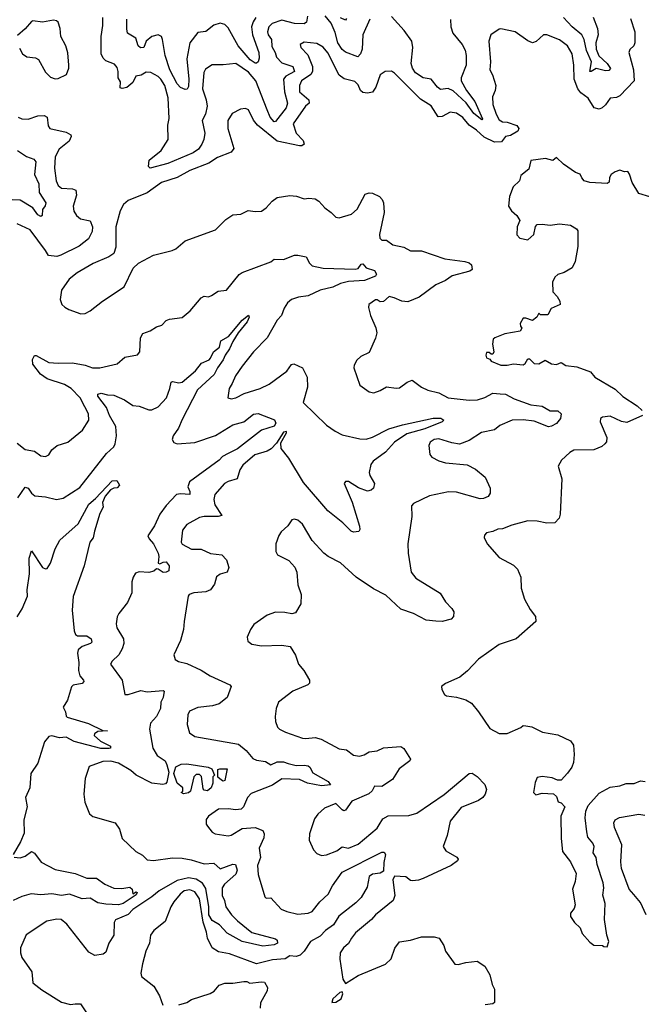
# Model space of a CAD drawing. Extents: x 1552294 to 1694791, y 811929 to 917222.
# Tile 472 of 643: x 1680772 to 1684690, y 837150 to 843361. Entities that reach past the tile are written whole.
import ezdxf

# ---------------------------------------------------------------- set-up
doc = ezdxf.new("R2010")
doc.units = 0

msp = doc.modelspace()

# ---------------------------------------------------------------- linework, layer by layer
at = {"layer": '0CON10XD'}
for points in [[(1682585, 843382.9), (1682580.4, 843345), (1682565.9, 843334.1), (1682505, 843336.5), (1682425, 843357.8), (1682362.3, 843337.7), (1682341.5, 843315), (1682334.7, 843285), (1682338.9, 843265), (1682358, 843235), (1682360.9, 843190.9), (1682382.6, 843155), (1682390.2, 843125), (1682425, 843087.8), (1682493.5, 843065), (1682503.9, 843035), (1682449.1, 843005), (1682434.2, 842985), (1682441.2, 842905), (1682460.4, 842835), (1682452.5, 842805), (1682385, 842718), (1682375, 842717.5), (1682350.9, 842745), (1682331.9, 842791.9), (1682260.5, 842975), (1682215, 843030), (1682135, 843085.6), (1682055, 843076.9), (1681985, 843076.9), (1681942, 843048), (1681933.1, 843026.9), (1681924.1, 842925), (1681946.7, 842855), (1681952.9, 842815), (1681942.5, 842765), (1681922.6, 842725), (1681938.2, 842645), (1681933.1, 842605), (1681920.6, 842575), (1681898.1, 842545), (1681865, 842520), (1681705, 842453.8), (1681594.4, 842424.4), (1681584.3, 842435), (1681588.1, 842475), (1681663.8, 842536.2), (1681707.6, 842605), (1681705.2, 842694.8), (1681712.8, 842737.3), (1681707.3, 842867.3), (1681686.1, 842945), (1681662.2, 842985), (1681645, 843001.6), (1681597.6, 843027.6), (1681569.8, 843030.2), (1681538.2, 843011.8), (1681504, 843005), (1681485.2, 842965), (1681446.1, 842933.9), (1681417, 842927), (1681405, 842931.8), (1681408, 842968), (1681392, 842995), (1681392.6, 843035), (1681385, 843059.4), (1681370, 843080), (1681315, 843100.9), (1681298.1, 843118.1), (1681285.4, 843145), (1681285.3, 843255), (1681295.5, 843325), (1681295.7, 843375)], [(1682980, 843365), (1682934.1, 843265.9), (1682930.8, 843175), (1682921.1, 843145), (1682903.8, 843126.2), (1682825, 843155.3), (1682805, 843172.3), (1682776.7, 843215), (1682761, 843281), (1682735, 843340), (1682698.4, 843385)], [(1680995, 842988), (1681015, 842990), (1681065.7, 843014.3), (1681082, 843055), (1681082, 843075), (1681075, 843152.5), (1681062.5, 843195), (1681030.8, 843255), (1681025.7, 843305), (1681013.8, 843345), (1681004.2, 843354.2), (1680985, 843358.6), (1680915, 843344.4), (1680855, 843354), (1680845, 843350), (1680805, 843303.3), (1680758.3, 843261.7)], [(1684622.3, 843367.7), (1684649.2, 843285), (1684650, 843215), (1684643.8, 843195), (1684617.5, 843172.5), (1684612.9, 843155), (1684642, 843045), (1684646.4, 842975), (1684555, 842880.6), (1684535, 842870), (1684493.3, 842865), (1684465, 842823.8), (1684444.5, 842805.5), (1684425, 842796.9), (1684392.5, 842805), (1684356, 842866), (1684308.9, 842898.9), (1684290.8, 842925), (1684268.1, 842985), (1684266, 843075), (1684255.4, 843145), (1684224.4, 843195), (1684173.8, 843233.8), (1684093.9, 843266.1), (1684074.3, 843265.7), (1684026.8, 843223.2), (1684005, 843216), (1683975, 843227.5), (1683895, 843284), (1683805, 843303.8), (1683795, 843301.2), (1683742.5, 843265), (1683729.2, 843225), (1683740, 843095), (1683736.2, 843045), (1683753, 843013), (1683773.8, 842945), (1683770, 842915), (1683753.1, 842875), (1683753.6, 842825), (1683775, 842764), (1683795, 842730), (1683815, 842717.1), (1683845, 842714.4), (1683905, 842693.1), (1683917.8, 842675), (1683911.4, 842658.6), (1683865, 842630.5), (1683835, 842623.8), (1683809.5, 842590.5), (1683765, 842587.9), (1683699.8, 842619.8), (1683651.5, 842665), (1683605.6, 842695.6), (1683565, 842744.6), (1683525, 842771.5), (1683485, 842778.5), (1683435, 842750.4), (1683408.8, 842748.8), (1683365, 842818.2), (1683299.3, 842859.3), (1683135, 843024.2), (1683115, 843036.2), (1683075, 843033.8), (1683045, 843014), (1683016.2, 842935), (1682995.2, 842904.8), (1682965, 842896.7), (1682935, 842901.8), (1682919.5, 842915), (1682905, 842950.8), (1682885, 842970.6), (1682818, 842988), (1682785, 843011.4), (1682715, 843152.9), (1682685, 843186.9), (1682645, 843210.6), (1682565, 843218.6), (1682538.8, 843205), (1682544.2, 843185), (1682589, 843139), (1682618.3, 843065), (1682616.5, 843035), (1682606.6, 843015), (1682547.7, 842975), (1682534.8, 842945.2), (1682536.1, 842905), (1682595, 842856.2), (1682596.4, 842835), (1682574.1, 842815), (1682495.3, 842705), (1682513.5, 842645), (1682559.1, 842599.1), (1682564.3, 842575), (1682551.2, 842565), (1682535, 842564.2), (1682394.1, 842594.1), (1682270.4, 842695), (1682246.2, 842726.2), (1682215, 842792), (1682195, 842800), (1682164.5, 842795.5), (1682110.5, 842769.5), (1682084.6, 842725.4), (1682082.7, 842675), (1682121.2, 842548.8), (1682105, 842525.4), (1682017.7, 842492.3), (1681964.2, 842455), (1681845, 842410), (1681764.7, 842365.3), (1681665, 842333.8), (1681575, 842268.6), (1681455, 842219.4), (1681425.7, 842195), (1681405, 842156.2), (1681378.5, 842055), (1681376.9, 841925), (1681364.5, 841885.5), (1681334.5, 841865.5), (1681235, 841823.1), (1681134.2, 841765), (1681082.9, 841725), (1681034, 841655), (1681027.5, 841595), (1681037.5, 841565), (1681057, 841547), (1681082.3, 841532.3), (1681156.4, 841506.4), (1681185, 841506.7), (1681216.7, 841525)], [(1682260.8, 843375), (1682243.4, 843346.6), (1682233.9, 843315), (1682239.4, 843265), (1682278.5, 843155), (1682281.1, 843118.9), (1682275.8, 843095), (1682265, 843086), (1682255, 843085.7), (1682225, 843107.3), (1682148.3, 843195), (1682085, 843310), (1682065, 843330.9), (1682035, 843338.6), (1681995, 843326.9), (1681945, 843285.5), (1681895, 843280.5), (1681844.7, 843215), (1681825.2, 843115), (1681837.5, 842985), (1681835, 842940), (1681827, 842923), (1681815, 842920), (1681785, 842934), (1681765, 842956.7), (1681717.8, 843045), (1681687.6, 843135), (1681672.8, 843235), (1681664.5, 843255), (1681645, 843264.6), (1681604.8, 843255.2), (1681568.1, 843225), (1681555, 843185.8), (1681534, 843184), (1681519.4, 843195), (1681503.5, 843245), (1681451.4, 843275), (1681446.4, 843303.6), (1681446.7, 843365)], [(1682832.5, 843367.5), (1682825, 843358), (1682795, 843372.1)], [(1683488.5, 843361.5), (1683490.7, 843315), (1683502.3, 843275), (1683560.9, 843205), (1683579.5, 843169.5), (1683587.1, 843135), (1683586.3, 843073.7), (1683555.5, 842995), (1683554.6, 842975), (1683588, 842915), (1683640.5, 842845), (1683690, 842735), (1683685, 842730), (1683635, 842770), (1683586.9, 842836.9), (1683505, 842911.4), (1683473.5, 842926.5), (1683425, 842920), (1683404.6, 842935), (1683366.2, 842986.2), (1683315, 842993.9), (1683267.5, 843025), (1683247.6, 843055), (1683239.4, 843085), (1683250.6, 843185), (1683244.2, 843225), (1683195, 843293.5), (1683115, 843381.4)], [(1684387, 843377), (1684414.7, 843304.8), (1684417.9, 843265), (1684403.8, 843215), (1684406.1, 843175), (1684423.8, 843133.8), (1684475.8, 843085), (1684496.2, 843053.8), (1684485, 843041.1), (1684465, 843039.2), (1684405, 843054), (1684375, 843033.8), (1684365, 843034), (1684376.2, 843095), (1684345.9, 843165.9), (1684329.4, 843235), (1684315, 843265.4), (1684254.5, 843315), (1684199.5, 843375)], [(1680771.2, 843181.2), (1680790, 843145), (1680816, 843126), (1680871.2, 843121.2), (1680889.7, 843109.7), (1680935, 843030), (1680965, 842999.2), (1680995, 842988)], [(1680762, 842745), (1680785, 842734.6), (1680825, 842733.3), (1680885, 842753.8), (1680926.3, 842756.3), (1680945.7, 842745), (1680951.1, 842691.1), (1680961.2, 842675), (1681065, 842651.8), (1681092.9, 842635), (1681095.6, 842625), (1681084.4, 842595), (1681020.8, 842545), (1680994.1, 842495), (1680990.3, 842425), (1681002, 842345), (1681015, 842314.4), (1681035, 842297.1), (1681105, 842292.9), (1681124.6, 842284.6), (1681128.9, 842255), (1681108.9, 842185), (1681113.7, 842153.6), (1681130, 842125), (1681154.7, 842104.7), (1681215, 842092.5), (1681229.6, 842055), (1681229.2, 842025), (1681205, 841978.1), (1681147, 841933), (1681031.4, 841875), (1681005, 841867.3), (1680952.4, 841872.4), (1680933.3, 841905), (1680838.2, 842035), (1680755, 842073.6)], [(1680756.6, 842536.6), (1680815, 842498.5), (1680861.4, 842481.4), (1680872.9, 842465), (1680864.6, 842384.6), (1680892.1, 842325), (1680895, 842270), (1680935.6, 842205), (1680932.6, 842187.4), (1680915.4, 842164.6), (1680914, 842126), (1680905, 842120), (1680885, 842130.6), (1680854.4, 842175), (1680775, 842222.9), (1680725, 842223.8)], [(1684745, 842242.5), (1684674.4, 842264.4), (1684633.2, 842333.2), (1684615.8, 842385.8), (1684605, 842402.5), (1684585, 842401.2), (1684555, 842411.2), (1684525, 842402), (1684500, 842385), (1684490, 842365), (1684487.5, 842335), (1684475, 842326.7), (1684365, 842333.5), (1684331.2, 842345), (1684315, 842362.5), (1684305, 842386.2), (1684275, 842396.2), (1684200.5, 842450.5), (1684155, 842492.5), (1684133, 842473), (1684085.8, 842485.8), (1683995, 842473.3), (1683982.3, 842417.7), (1683931.2, 842378.8), (1683923.3, 842345), (1683883, 842307), (1683860, 842245), (1683854.1, 842184.1), (1683872.5, 842155), (1683905, 842126.7), (1683923.8, 842095), (1683908, 842055), (1683905, 842003.3), (1683925, 841983.1), (1683975, 841972.2), (1684013.1, 842005), (1684024.3, 842055.7), (1684035, 842069.2), (1684065, 842072), (1684115, 842065.7), (1684175, 842072.9), (1684245, 842065.6), (1684282.2, 842042.2), (1684289.5, 842029.5), (1684290.6, 841929.4), (1684274.2, 841835), (1684255, 841796.2), (1684205, 841766.2), (1684165, 841753.8), (1684145, 841736.7), (1684130, 841705), (1684132, 841645), (1684160, 841615), (1684176.7, 841585), (1684180, 841565), (1684121.2, 841538.8), (1684101.7, 841498.3), (1684055, 841500), (1684045, 841510), (1684032.5, 841485), (1684005, 841462.5), (1683961.7, 841478.3), (1683945, 841477.5), (1683927.5, 841445), (1683928.3, 841428.3), (1683937.5, 841415), (1683927.5, 841395), (1683830.9, 841379.1), (1683767.5, 841355), (1683757.5, 841345), (1683753.3, 841315), (1683760, 841265), (1683755, 841250), (1683745, 841250), (1683731.7, 841261.7), (1683715, 841262.5), (1683710, 841245), (1683715, 841227.5), (1683735, 841220), (1683745, 841207.5), (1683805, 841182.5), (1683845, 841182.2), (1683885, 841190.8), (1683945, 841183.1), (1683957.9, 841192.1), (1683975, 841222.5), (1683985, 841222.5), (1684015, 841191.2), (1684045, 841190.8), (1684085, 841213.8), (1684125, 841189.2), (1684155, 841186.2), (1684185, 841197.5), (1684215, 841180), (1684285, 841170.6), (1684369.4, 841139.4), (1684396.7, 841105), (1684525, 841030), (1684575, 840984.2), (1684665, 840926), (1684695.8, 840895.8)], [(1681216.7, 841525), (1681293.8, 841585), (1681430, 841675), (1681487.3, 841792.7), (1681520, 841825), (1681614.2, 841875.8), (1681732.5, 841905), (1681755, 841916.2), (1681814.2, 841965.8), (1682005, 842034.3), (1682070.4, 842099.6), (1682115, 842129.1), (1682165.6, 842134.4), (1682211.7, 842158.3), (1682255, 842150), (1682295, 842154), (1682326.2, 842175), (1682363.4, 842216.6), (1682395, 842239.2), (1682475, 842251.9), (1682516.8, 842246.8), (1682565, 842230), (1682595, 842234.2), (1682635, 842230), (1682656.8, 842216.8), (1682694.3, 842174.3), (1682735, 842143.8), (1682765, 842116.2), (1682785, 842110), (1682862.5, 842135), (1682900, 842165), (1682950.3, 842259.7), (1682975, 842269.2), (1682995, 842265.8), (1683040, 842245), (1683057.3, 842227.3), (1683065.9, 842205.9), (1683070, 842145), (1683040, 842005), (1683042.9, 841982.9), (1683055, 841970), (1683085, 841969.2), (1683125, 841940), (1683192.5, 841925), (1683235, 841902), (1683305, 841903.1), (1683452.8, 841852.8), (1683577.5, 841835), (1683605, 841828.1), (1683620.8, 841815), (1683624.1, 841785.9), (1683610, 841775), (1683497.1, 841745), (1683455, 841716.4), (1683395, 841689.1), (1683290.1, 841609.9), (1683218.1, 841581.9), (1683180, 841585), (1683133, 841607), (1683100, 841615), (1683065, 841583.6), (1683045, 841581.1), (1683025, 841594), (1683015, 841593.8), (1682972.5, 841565), (1682970, 841545), (1682983.8, 841495), (1683017.4, 841417.4), (1683022.5, 841385), (1683015, 841352.5), (1682975, 841262.5), (1682923.2, 841236.8), (1682897.7, 841212.3), (1682879.5, 841180.5), (1682877.5, 841165), (1682915.6, 841055.6), (1682975, 841014.2), (1683005, 841007.5), (1683045, 841022), (1683085, 841045.6), (1683145, 841035.5), (1683165, 841037.8), (1683215, 841074), (1683245.9, 841085.9), (1683305, 841042), (1683345, 841024.2), (1683415, 841006.7), (1683472.5, 840975), (1683605, 840960.4), (1683657.1, 840962.9), (1683705, 840978.5), (1683755, 841004.4), (1683801.4, 841001.4), (1683835, 840998.5), (1683889, 840969), (1683995, 840931.4), (1684065, 840922.9), (1684115, 840894.4), (1684165, 840893.1), (1684185.3, 840875.3), (1684181.4, 840845), (1684155, 840813.8), (1684125, 840796.5), (1684105, 840793), (1684015, 840828.5), (1683945, 840836.3), (1683876.2, 840833.8), (1683798.1, 840801.9), (1683765, 840772.7), (1683683.9, 840756.1), (1683605, 840706.7), (1683545, 840683.1), (1683495, 840690.6), (1683415, 840716.4), (1683385, 840711.9), (1683360, 840695), (1683350.6, 840675), (1683357.7, 840617.7), (1683370.9, 840600.9), (1683415, 840577.1), (1683455, 840565.6), (1683593, 840553), (1683645.5, 840525.5), (1683706, 840475), (1683738.1, 840405), (1683736.9, 840375), (1683725, 840354), (1683695, 840340), (1683675, 840337.9), (1683525, 840381.1), (1683475, 840382.1), (1683355, 840357.1), (1683255, 840308.8), (1683241.2, 840295), (1683243.9, 840226.1), (1683218.1, 840055), (1683220.6, 839995), (1683238.9, 839875), (1683268.8, 839838.8), (1683423.3, 839743.3), (1683455, 839687.5), (1683495.7, 839645.7), (1683507.8, 839625), (1683506.1, 839595), (1683491, 839579), (1683435.4, 839565.4), (1683395, 839566.7), (1683333.6, 839573.6), (1683255, 839615.6), (1683175, 839641.9), (1683080.5, 839730.5), (1683001.6, 839771.6), (1682892, 839845), (1682794.5, 839934.5), (1682715.5, 839975.5), (1682690, 839995), (1682615, 840076.2), (1682555, 840178.8), (1682525, 840203.3), (1682505, 840210), (1682487.5, 840205), (1682461.7, 840168.3), (1682419.5, 840130.5), (1682405, 840107.5), (1682386.2, 840055), (1682387, 840007), (1682397.5, 839985), (1682468.8, 839948.8), (1682507, 839907), (1682519.2, 839875), (1682524, 839795), (1682547.1, 839735), (1682544, 839675), (1682511.2, 839618.8), (1682487.7, 839612.3), (1682442.3, 839622.3), (1682385, 839624.2), (1682331.2, 839605), (1682248, 839545), (1682225.8, 839515), (1682206, 839465), (1682209.5, 839439.5), (1682235, 839422), (1682295, 839412), (1682424.3, 839414.3), (1682476.7, 839406.7), (1682511.2, 839351.2), (1682530, 839295), (1682562.5, 839255), (1682598.8, 839195), (1682598.8, 839175), (1682588.8, 839165), (1682494, 839125), (1682402.5, 839055), (1682387.7, 839015), (1682382.8, 838965), (1682385, 838933.3), (1682397.9, 838897.9), (1682410, 838885), (1682447, 838867), (1682555, 838829.2), (1682575, 838825.7), (1682635, 838831.9), (1682672, 838822), (1682785, 838762), (1682832.5, 838755), (1682875, 838721.4), (1682914.1, 838715.9), (1682943.8, 838723.8), (1682975, 838742.9), (1683025, 838748.9), (1683065, 838767.8), (1683175, 838775.7), (1683192.4, 838762.4), (1683236.1, 838696.1), (1683231.2, 838685), (1683164, 838635), (1683122.4, 838567.6), (1683055.5, 838524.5), (1683008.8, 838525), (1682993, 838497), (1682972.3, 838477.7), (1682865, 838432), (1682825, 838373.8), (1682815, 838370), (1682805, 838376.2), (1682765, 838416), (1682693.6, 838386.4), (1682650.5, 838349.5), (1682630.5, 838319.5), (1682598.8, 838225), (1682596.2, 838185), (1682623.8, 838125), (1682645, 838100), (1682675, 838088.8), (1682705, 838092.9), (1682771.4, 838118.6), (1682805, 838142.5), (1682845, 838133.8), (1682905, 838158.9), (1683025, 838261.4), (1683037.4, 838282.6), (1683061.1, 838318.9), (1683095, 838338.2), (1683225, 838340), (1683274.8, 838355.2), (1683446.6, 838473.4), (1683605, 838605.6), (1683625, 838606.7), (1683655, 838585.8), (1683705, 838536), (1683714.3, 838504.3), (1683706.4, 838475), (1683691.9, 838455), (1683665, 838435.6), (1683555, 838391.3), (1683485.5, 838305), (1683466.4, 838213.6), (1683441.2, 838145), (1683457.5, 838117.5), (1683528.2, 838078.2), (1683535.5, 838065.5), (1683532.5, 838055), (1683492.1, 838025), (1683315, 837943.5), (1683285, 837932.2), (1683248.3, 837928.3), (1683235, 837931.2), (1683205, 837954.2), (1683135, 837957.5), (1683124.5, 837935), (1683136.7, 837835), (1683127.1, 837805), (1683013.8, 837715), (1682990, 837685), (1682889.2, 837600.8), (1682862.6, 837567.4), (1682845, 837533.1), (1682813.5, 837506.5), (1682792.5, 837475), (1682788.9, 837435), (1682808.7, 837308.7), (1682825, 837280), (1682905, 837332.3), (1683077.3, 837402.7), (1683113.6, 837436.4), (1683136.1, 837503.9), (1683166.1, 837543.9), (1683235, 837554.2), (1683305, 837574.2), (1683385, 837576), (1683415.9, 837565.9), (1683445, 837520), (1683456.7, 837485), (1683515, 837403.3), (1683535, 837400), (1683585, 837413.8), (1683655, 837421.2), (1683705, 837390), (1683736.2, 837335), (1683750, 837275), (1683766, 837245), (1683765, 837160), (1683755, 837153.3), (1683707, 837147)], [(1680755, 840689.4), (1680805, 840649.2), (1680865, 840638.9), (1680905, 840609.2), (1680935, 840606), (1680955, 840616.2), (1680973.6, 840646.4), (1681008, 840675), (1681075, 840696.2), (1681168.3, 840771.7), (1681207.8, 840835), (1681204.4, 840875), (1681182.3, 840917.7), (1681152.5, 840975), (1681095, 841034), (1681055, 841058.9), (1680945, 841095.9), (1680902.7, 841125), (1680855, 841187.5), (1680852.9, 841217.1), (1680865, 841242.5), (1680875, 841242.5), (1680955, 841199.1), (1681015, 841193.8), (1681105, 841197.3), (1681185, 841181.2), (1681230, 841165), (1681276.2, 841163.8), (1681385, 841190.6), (1681435, 841231.2), (1681515, 841247.5), (1681528, 841265), (1681532.9, 841355), (1681548.3, 841381.7), (1681595, 841398), (1681635, 841423.8), (1681667, 841433), (1681695, 841462.5), (1681715, 841472.5), (1681795, 841481.2), (1681846.2, 841525), (1681915, 841606.7), (1681935, 841616.2), (1681962.5, 841612.5), (1681981.2, 841621.2), (1682021.9, 841648.1), (1682075, 841655.7), (1682156.1, 841753.9), (1682175, 841766.5), (1682355.8, 841834.2), (1682375, 841850), (1682435, 841847.5), (1682505, 841875.7), (1682525, 841875.8), (1682576.7, 841865), (1682598.8, 841825), (1682615, 841808.8), (1682685, 841794.2), (1682887.5, 841787.5), (1682905, 841791.4), (1682925, 841818.1), (1682935, 841820), (1682955.6, 841795), (1683009.3, 841779.3), (1683021.2, 841755), (1683015, 841742.3), (1682945, 841715.6), (1682845, 841709.1), (1682795, 841697.6), (1682745, 841674.2), (1682665, 841655.3), (1682590.9, 841619.1), (1682528.7, 841611.3), (1682485, 841595.9), (1682459.6, 841575), (1682438.3, 841541.7), (1682422.2, 841495), (1682394.4, 841465), (1682332, 841355), (1682245.8, 841265), (1682174.1, 841175.9), (1682133.1, 841115), (1682111.9, 841065), (1682091.4, 841035), (1682083.3, 840975), (1682105, 840970), (1682135, 840976), (1682186.8, 841003.2), (1682286.6, 841033.4), (1682345, 841061.4), (1682455, 841144.2), (1682485, 841186.7), (1682499.3, 841189.3), (1682555, 841163.8), (1682584.5, 841105), (1682586.3, 841043.7), (1682558.8, 840945), (1682705, 840802.2), (1682759.6, 840765), (1682805, 840742.7), (1682915, 840716.8), (1682955, 840714.4), (1682995, 840727.1), (1683099.7, 840780.3), (1683185, 840806.1), (1683377.3, 840847.3), (1683427.3, 840847.3), (1683445.5, 840835.5), (1683435, 840823.6), (1683325, 840780.3), (1683211.7, 840748.3), (1683134.7, 840695), (1683077.2, 840632.8), (1683000.4, 840575), (1682984.7, 840555), (1682973.8, 840505), (1682979.1, 840485), (1683008.6, 840435), (1683001.5, 840405), (1682987.3, 840392.7), (1682965, 840386.5), (1682907.6, 840407.6), (1682845, 840447.1), (1682825, 840448.6), (1682817.1, 840435), (1682866.8, 840316.8), (1682913.8, 840165), (1682915.4, 840144.6), (1682908.7, 840131.3), (1682875, 840129), (1682861.6, 840135), (1682807.9, 840187.9), (1682713.5, 840263.5), (1682560.7, 840440.7), (1682467.3, 840595), (1682420.3, 840655), (1682418.5, 840691.5), (1682454.4, 840755), (1682453.9, 840763.9), (1682435, 840758.8), (1682390.9, 840689.1), (1682356.1, 840653.9), (1682330.8, 840639.2), (1682254.5, 840615), (1682178.7, 840551.3), (1682159.7, 840520.3), (1682142, 840465), (1682085, 840447.8), (1682062.9, 840435), (1682001.8, 840365), (1681995.4, 840335), (1682000.8, 840300.8), (1682045, 840232.5), (1682023.2, 840226.8), (1681935, 840227.7), (1681905, 840221.2), (1681825, 840175.6), (1681798.6, 840141.4), (1681790.4, 840065), (1681795, 840052.7), (1681855, 840020.4), (1681915, 840020), (1681974.2, 839994.2), (1682045.4, 839985.4), (1682075, 839953.8), (1682090, 839905), (1682080, 839875), (1682035, 839863.8), (1682012.7, 839847.3), (1681999.1, 839800.9), (1681973.8, 839765), (1681945, 839752.5), (1681870, 839745), (1681840, 839735), (1681834, 839725), (1681807.5, 839565), (1681804, 839515), (1681785.9, 839444.1), (1681743.3, 839355), (1681752.5, 839325), (1681772.7, 839312.7), (1681825, 839299.2), (1681915, 839256.9), (1681971.7, 839221.7), (1682095.7, 839165.7), (1682103.8, 839155), (1682078.6, 839085), (1682030, 839045), (1681987.8, 839032.2), (1681895, 839022.1), (1681841.4, 838998.6), (1681830.8, 838975), (1681828, 838915), (1681842, 838862), (1681875, 838838.2), (1682150.3, 838790.3), (1682199.9, 838749.9), (1682240.7, 838700.7), (1682265, 838689.6), (1682320.5, 838680.5), (1682355, 838660), (1682395, 838679.1), (1682435, 838678.8), (1682465, 838669.2), (1682515, 838655.2), (1682565, 838659.1), (1682589.4, 838655), (1682601.5, 838645), (1682620.5, 838610.5), (1682716.7, 838555), (1682732, 838535), (1682675, 838528.4), (1682585, 838543.7), (1682535, 838568.8), (1682425, 838572.5), (1682365, 838532), (1682231, 838479), (1682207.9, 838455), (1682182.7, 838395), (1682168.4, 838381.6), (1682135, 838375.8), (1682085, 838382.4), (1682025, 838380.6), (1681962.6, 838337.4), (1681946.2, 838315), (1681948, 838285), (1681955, 838273.3), (1681984, 838235), (1682004.6, 838224.6), (1682085, 838211.4), (1682105, 838217.1), (1682175, 838259.2), (1682255, 838264.6), (1682304.4, 838245), (1682311.8, 838225), (1682310.5, 838199.5), (1682280.4, 838135), (1682289.2, 838075), (1682271.1, 838025), (1682275, 837967.5), (1682317.7, 837827.7), (1682325, 837820), (1682355, 837822), (1682420.6, 837750.6), (1682455, 837734.4), (1682525, 837717.3), (1682590, 837725), (1682615, 837734.7), (1682663.9, 837796.1), (1682716.2, 837845), (1682744, 837896), (1682805, 837982.2), (1683055, 838110.3), (1683069.4, 838109.4), (1683078.6, 838095), (1683068.1, 838045), (1683065, 837990), (1683045, 837976.9), (1682995, 837971.6), (1682973.8, 837955), (1682962.2, 837887.8), (1682923.8, 837823.8), (1682890.5, 837789.5), (1682783.3, 837705), (1682749.5, 837650.5), (1682698.7, 837615), (1682665, 837580.2), (1682605.4, 837545), (1682565.2, 837485), (1682539.7, 837460.3), (1682515, 837450.2), (1682475.4, 837454.6), (1682445, 837435.5), (1682365, 837429.6), (1682265, 837405.7), (1682095, 837467.5), (1682025, 837480.9), (1681984.4, 837505), (1681955.8, 837565.8), (1681949.6, 837605), (1681928, 837668), (1681905.9, 837815), (1681875, 837858.9), (1681845, 837871.8), (1681808.6, 837865), (1681783.5, 837845), (1681744.3, 837795.7), (1681725.4, 837765), (1681688, 837672), (1681618, 837615), (1681595.8, 837585), (1681589.2, 837535), (1681566, 837485), (1681545.8, 837405), (1681534.2, 837345), (1681538.8, 837325), (1681616.2, 837265), (1681653, 837203), (1681673.3, 837145)], [(1681265, 840998.9), (1681285, 841004.8), (1681325, 840993.4), (1681365, 840992.2), (1681433, 840963), (1681485, 840926.7), (1681525, 840922.2), (1681585, 840899.5), (1681605, 840900), (1681645, 840918.2), (1681696.7, 840975), (1681718.5, 841035), (1681725.5, 841074.5), (1681735, 841077.9), (1681775, 841070), (1681795, 841073.8), (1681880.9, 841145), (1681916.7, 841193.3), (1681965, 841214.4), (1681975.4, 841225), (1681992.5, 841265), (1682030.6, 841295), (1682039.1, 841335), (1682087, 841363), (1682173.9, 841466.1), (1682215, 841496.8), (1682219.1, 841485), (1682205.7, 841454.3), (1682149.3, 841385), (1682115, 841330.8), (1682095, 841284.5), (1682066.1, 841245), (1682054.4, 841215.6), (1682018.4, 841165), (1681997.4, 841122.6), (1681893.1, 841025), (1681795, 840838.6), (1681772.7, 840785), (1681738.5, 840735), (1681733.1, 840713.1), (1681743, 840693), (1681764.3, 840684.3), (1681875, 840693.8), (1682005, 840737.7), (1682115.4, 840804.6), (1682185, 840824.8), (1682245, 840872.9), (1682275, 840877.1), (1682377.5, 840837.5), (1682385.7, 840815), (1682375, 840796.8), (1682295, 840771.2), (1682145.6, 840654.4), (1682086.3, 840623.7), (1682050, 840605), (1682028.8, 840581.2), (1681841.2, 840445), (1681831.8, 840415), (1681844.5, 840385), (1681843.8, 840365), (1681785, 840370), (1681759.2, 840365), (1681694, 840296), (1681655, 840241.4), (1681621.2, 840168.8), (1681578.6, 840105), (1681587.1, 840085), (1681615, 840054.3), (1681644.5, 839995), (1681649.1, 839975), (1681645, 839932), (1681655, 839928.9), (1681675, 839939.4), (1681695, 839940.6), (1681712.9, 839915), (1681710.8, 839885), (1681695.3, 839874.7), (1681675, 839872.7), (1681645, 839895.6), (1681635, 839895.7), (1681617.2, 839882.8), (1681585, 839873.1), (1681525, 839876.9), (1681501.1, 839868.9), (1681486, 839845), (1681478.6, 839815), (1681479.2, 839745), (1681451.4, 839685), (1681396, 839615), (1681385.9, 839594.1), (1681380.5, 839549.5), (1681384.6, 839524.6), (1681426.1, 839456.1), (1681427.3, 839425), (1681417.9, 839392.1), (1681397.3, 839355), (1681354.4, 839315), (1681344.3, 839295), (1681417.5, 839195), (1681434, 839104), (1681455, 839103.8), (1681535, 839129.5), (1681575, 839120.4), (1681675, 839128.8), (1681682.5, 839125), (1681675.3, 839084.7), (1681660.8, 839055), (1681660, 839015), (1681634.6, 838965.4), (1681596.6, 838923.4), (1681590.9, 838885), (1681610.5, 838765), (1681638.7, 838718.7), (1681689.2, 838685), (1681699.8, 838659.8), (1681711.5, 838615), (1681698.8, 838551.2), (1681689.7, 838540.3), (1681674.2, 838535.8), (1681605, 838545.2), (1681505, 838596), (1681471.6, 838625), (1681395, 838669.8), (1681346.4, 838683.6), (1681295, 838681.6), (1681210, 838650), (1681183.8, 838575), (1681176.2, 838475), (1681182.5, 838425), (1681210.9, 838350.9), (1681233.3, 838333.3), (1681374.1, 838294.1), (1681400, 838255), (1681416.7, 838195), (1681504.4, 838114.4), (1681545, 838091.2), (1681575, 838061.4), (1681615, 838056.4), (1681735, 838073.8), (1681795, 838071.2), (1681851.5, 838061.5), (1681935, 838035.2), (1681995, 838039.6), (1682035, 838003.9), (1682115, 838033.8), (1682132.5, 838032.5), (1682142.5, 837995), (1682135, 837970), (1682061.9, 837908.1), (1682047.8, 837885), (1682047.3, 837835), (1682063.2, 837805), (1682071.5, 837765), (1682106.4, 837715), (1682145, 837675.3), (1682235, 837603.5), (1682385, 837563), (1682395.2, 837555), (1682397.2, 837535), (1682375, 837524.5), (1682305, 837517.2), (1682175, 837545.3), (1682079.4, 837599.4), (1682030.5, 837650.5), (1681985, 837677.7), (1681963.5, 837715), (1681963.3, 837765), (1681945, 837879.6), (1681923.2, 837913.2), (1681885, 837938.1), (1681835, 837947.4), (1681765, 837930.4), (1681651.1, 837865), (1681605, 837827.2), (1681485, 837748), (1681455, 837716.7), (1681375, 837682.5), (1681367.5, 837665), (1681365.4, 837585), (1681334.5, 837535), (1681315, 837479.2), (1681296.7, 837465), (1681245, 837458.5), (1681207.9, 837477.9), (1681068.5, 837655), (1681033.6, 837683.6), (1681005, 837687.5), (1680943.3, 837675), (1680812.1, 837587.9), (1680776.7, 837505), (1680775.6, 837475), (1680784, 837444), (1680847.5, 837355), (1680855, 837284), (1680910.5, 837240.5), (1681035, 837162.9), (1681091.4, 837148.6), (1681122, 837152), (1681155, 837152.5), (1681213.3, 837065)], [(1680759.2, 840345), (1680805, 840411.4), (1680824.6, 840404.6), (1680845, 840374), (1680866.9, 840356.9), (1680935, 840350), (1681004.3, 840334.3), (1681045, 840342), (1681149.7, 840410.3), (1681319.4, 840625), (1681365, 840665.8), (1681373.6, 840685), (1681381.2, 840735), (1681378.4, 840795), (1681338.1, 840865), (1681318.4, 840915), (1681264.7, 840985), (1681265, 840998.9)], [(1684697.5, 840865), (1684599.7, 840820.3), (1684565, 840825.7), (1684495, 840860), (1684445, 840854.3), (1684432.5, 840845), (1684430.8, 840825), (1684473.8, 840725), (1684471.7, 840698.3), (1684461.2, 840685), (1684441.3, 840668.7), (1684391.7, 840648.3), (1684265, 840645.8), (1684239.7, 840630.3), (1684187.7, 840582.3), (1684166.7, 840545), (1684189.2, 840465), (1684178.3, 840241.7), (1684172.7, 840217.3), (1684145, 840186.7), (1684095.9, 840184.1), (1684035, 840197.5), (1683975, 840200), (1683875, 840171.4), (1683815, 840149.2), (1683785, 840148), (1683755, 840131.2), (1683715, 840123.3), (1683701.7, 840108.3), (1683700, 840095), (1683718.8, 840055), (1683795, 839968.8), (1683885, 839920), (1683910, 839895), (1683930, 839845), (1683933.8, 839775), (1683954, 839705), (1683990.3, 839640.3), (1684023.8, 839595), (1684026.2, 839565), (1683901.2, 839455), (1683795, 839419.2), (1683665, 839326.7), (1683595.7, 839254.3), (1683545.8, 839214.2), (1683455, 839172.5), (1683430, 839155), (1683432.5, 839135), (1683450, 839105), (1683462.5, 839095), (1683526.1, 839086.1), (1683585, 839070), (1683619.3, 839049.3), (1683664.2, 838994.2), (1683735, 838890), (1683795, 838857.1), (1683845, 838857.5), (1683930, 838895), (1683945, 838907.5), (1683963, 838907), (1684000, 838900), (1684067.3, 838867.3), (1684165, 838850), (1684245, 838812.5), (1684262.5, 838785), (1684267.5, 838725), (1684262.5, 838675), (1684252.5, 838645), (1684225, 838607.5), (1684185, 838562.5), (1684163, 838563), (1684129.3, 838579.3), (1684065, 838587.5), (1684035, 838580), (1684020.7, 838549.3), (1684010, 838485), (1684025, 838470), (1684065, 838482.5), (1684137, 838477), (1684155, 838460), (1684167, 838427), (1684185, 838420), (1684207.5, 838395), (1684184.1, 838335.9), (1684186.2, 838195), (1684194.2, 838114.2), (1684245, 838047.5), (1684278.8, 837975), (1684273.3, 837925), (1684256.2, 837875), (1684273.6, 837776.4), (1684266.7, 837755), (1684243.8, 837725), (1684244.2, 837704.2), (1684270, 837665), (1684305, 837632.5), (1684317, 837597), (1684365, 837542.5), (1684391.7, 837521.7), (1684445, 837520), (1684455, 837513.3), (1684475, 837512.5), (1684486.2, 837545), (1684472.5, 837585), (1684458.8, 837685), (1684461.9, 837785), (1684447.1, 837837.1), (1684454.4, 837885), (1684450.5, 837915), (1684411.7, 838031.7), (1684405.7, 838075), (1684388, 838105), (1684392.5, 838145), (1684385.4, 838165.4), (1684353.3, 838205), (1684347, 838237), (1684336.9, 838325), (1684341.3, 838368.7), (1684355.5, 838404.5), (1684425, 838480.8), (1684495, 838518.9), (1684555, 838528.6), (1684595, 838542.9), (1684645, 838542.5), (1684685, 838560), (1684715, 838555.7)], [(1680756.5, 839593.5), (1680786.4, 839643.6), (1680820.4, 839725), (1680819.5, 839765), (1680833.1, 839865), (1680831.3, 839965), (1680845, 840011.2), (1680915, 839905.7), (1680934.1, 839895.9), (1680945, 839899.2), (1680965, 839932), (1680996.1, 840023.9), (1681025, 840077.3), (1681139.6, 840180.4), (1681207.1, 840305), (1681249.5, 840340.5), (1681355, 840452.9), (1681384, 840454), (1681401.4, 840425), (1681385, 840406.9), (1681365, 840405.6), (1681344.6, 840395.4), (1681309.4, 840355), (1681294.2, 840315), (1681296.7, 840285), (1681277.5, 840245), (1681243.8, 840135), (1681235, 840092.5), (1681214, 840066), (1681178.9, 839915), (1681108.3, 839721.7), (1681101.4, 839635), (1681115.3, 839505.3), (1681122.8, 839482.8), (1681135, 839473.8), (1681195, 839473.1), (1681222, 839455), (1681226, 839435), (1681217.5, 839425), (1681165, 839407.3), (1681141.1, 839385), (1681136.5, 839365), (1681145.3, 839305), (1681142.1, 839255), (1681151.1, 839221.1), (1681174.5, 839195), (1681176.4, 839185), (1681165, 839174), (1681108.2, 839161.8), (1681097.1, 839152.9), (1681072.3, 839067.7), (1681045.7, 839025), (1681060.6, 838995), (1681065, 838966.7), (1681071.7, 838961.7), (1681205, 838921.5), (1681295, 838877.5), (1681325.4, 838874.6), (1681265, 838870.8), (1681243.8, 838855), (1681242, 838845), (1681280.1, 838810.1), (1681345, 838778.1), (1681343.6, 838766.4), (1681335, 838762.7), (1681282.8, 838762.8), (1681115, 838806.5), (1681065, 838833.8), (1681021.5, 838831.5), (1680975, 838843.8), (1680955, 838838.5), (1680928.2, 838805), (1680885, 838670), (1680842.5, 838605), (1680835.5, 838515), (1680808.1, 838455), (1680818.2, 838395), (1680797.2, 838312.8), (1680799.8, 838230.2), (1680776.3, 838173.7), (1680730, 838095)], [(1681805, 838477.5), (1681790, 838485), (1681800, 838495), (1681800, 838515), (1681763.3, 838545), (1681744.3, 838605), (1681755, 838646.7), (1681790, 838665), (1681825, 838665.6), (1681960, 838645), (1681982.5, 838635), (1682000, 838595), (1681990, 838585), (1681990, 838545), (1681978.8, 838515), (1681955, 838496.7), (1681935, 838500), (1681928.3, 838508.3), (1681917, 838587), (1681905, 838600), (1681885, 838600), (1681870, 838585), (1681847.5, 838495), (1681835, 838483.8), (1681805, 838477.5)], [(1682055, 838557.5), (1682043, 838563), (1682021.7, 838581.7), (1682020, 838630), (1682034.2, 838635.8), (1682080, 838635), (1682065, 838561.2), (1682055, 838557.5)], [(1684721.3, 837715), (1684685, 837791.8), (1684642.9, 837842.9), (1684613.2, 837875), (1684565.8, 838005.8), (1684561.6, 838048.4), (1684566.9, 838155), (1684521.2, 838265), (1684516.5, 838293.5), (1684526.4, 838313.6), (1684552.6, 838327.4), (1684675, 838350), (1684712.5, 838342.5)], [(1680737.1, 838077.1), (1680775, 838074.5), (1680805, 838083.3), (1680845, 838114.4), (1680865, 838102.5), (1680906.9, 838046.9), (1680995, 838000.3), (1681122, 837975), (1681195, 837944.4), (1681255, 837944.5), (1681307.2, 837907.2), (1681365, 837882.1), (1681415, 837879.5), (1681465, 837887.5), (1681480, 837875), (1681485, 837847.5), (1681505, 837858.8), (1681512.5, 837855), (1681505, 837840), (1681424.4, 837785), (1681395, 837777.2), (1681315, 837780.6), (1681265, 837789.6), (1681215, 837819.7), (1681165, 837814.6), (1681085, 837844.2), (1681035, 837835.2), (1680974, 837846), (1680905, 837840), (1680844.2, 837845.8), (1680785, 837829.6), (1680730, 837805)], [(1681775, 837147.2), (1681825, 837161.1), (1681855, 837180.5), (1681971.4, 837218.6), (1681997.1, 837232.9), (1682029.3, 837270.7), (1682065, 837283.1), (1682115, 837282), (1682185, 837293.3), (1682202.5, 837292.5), (1682222, 837282), (1682295, 837291.4), (1682315, 837288.8), (1682333.3, 837255), (1682332, 837235), (1682290.3, 837159.7), (1682287.5, 837125)], [(1682740, 837160), (1682765, 837164), (1682798, 837185), (1682809.2, 837215), (1682805, 837227.5), (1682790, 837225), (1682746.2, 837185), (1682740, 837160)]]:
    msp.add_lwpolyline(points, dxfattribs=at)

doc.saveas('drawing.dxf')
